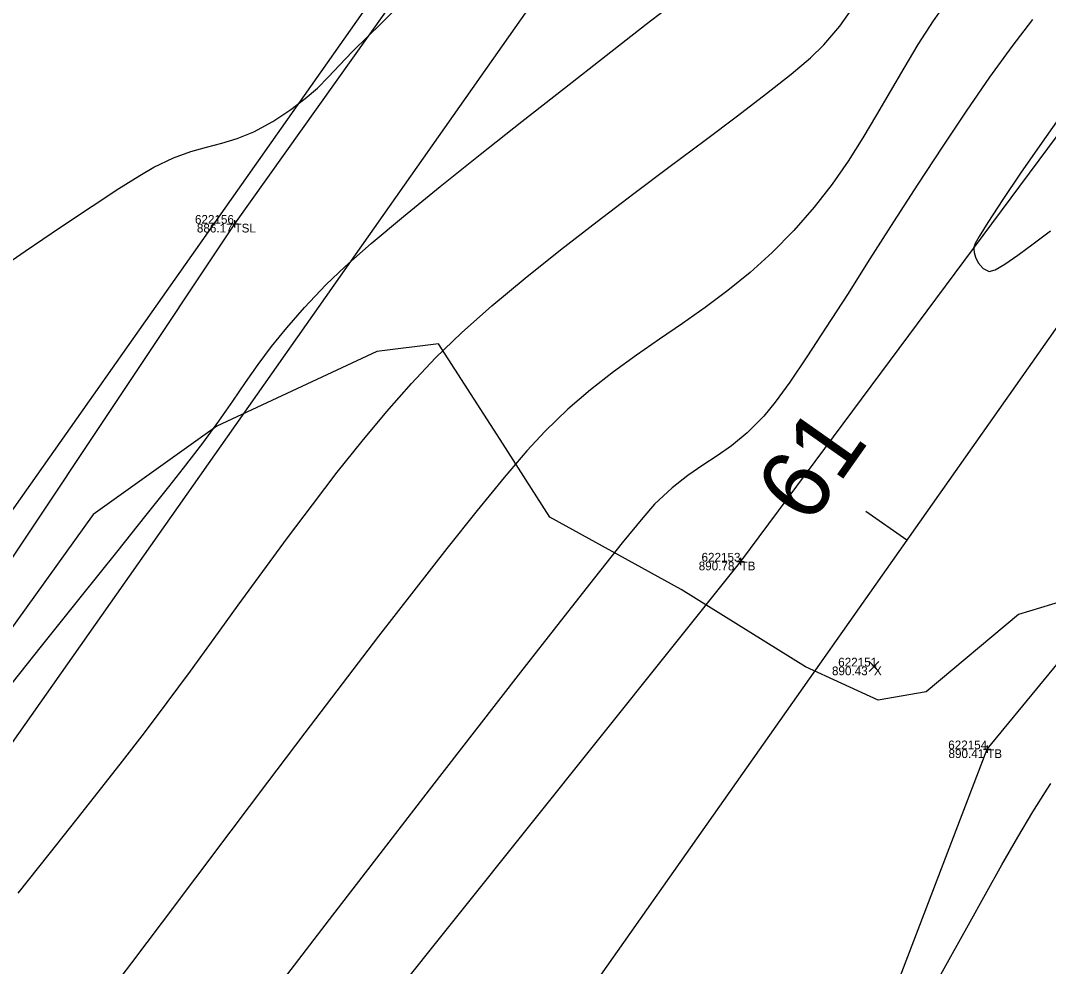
# Model space of a CAD drawing. Extents: x 1957117 to 1971063, y 701601 to 715861.
# Drawn here: x 1964175.77 to 1964216.97, y 707780.52 to 707818.42 of the extents above; entities that cross this region are included whole.
import ezdxf

# ---------------------------------------------------------------- set-up
doc = ezdxf.new("R2010")
doc.units = 0
for name, color, linetype in [('AP_X_Lights', 7, 'Continuous'), ('DT_X_Break_Line', 7, 'Continuous'), ('DT_X_Contour_Major', 7, 'Continuous'), ('DT_X_Contour_Minor', 7, 'Continuous'), ('GE_X_CL_20', 7, 'Continuous'), ('PV_P_Drive', 7, 'Continuous'), ('PV_P_Shoulder', 7, 'Continuous'), ('RS_Raster1', 7, 'Continuous'), ('RW_X_Esmt_RR', 7, 'Continuous'), ('SC_Scratch1', 7, 'Continuous'), ('SC_Shading5', 7, 'Continuous'), ('VG_X_Tree_Line_Rt', 7, 'Continuous')]:
    doc.layers.add(name, color=color, linetype=linetype)

msp = doc.modelspace()

# ---------------------------------------------------------------- linework, layer by layer
at = {"layer": 'AP_X_Lights'}
for p, q in [((1964209.777, 707792.342), (1964210.165, 707792.732)), ((1964209.777, 707792.732), (1964210.165, 707792.342))]:
    msp.add_line(p, q, dxfattribs=at)
at = {"layer": 'DT_X_Break_Line'}
for points in [[(1964215.348, 707849.991), (1964199.095, 707830.992), (1964184.345, 707810.28), (1964157.454, 707769.921), (1964105.597, 707743.654), (1964082.804, 707698.924), (1964056.951, 707655.15), (1964027.146, 707611.821)], [(1964234.336, 707837.283), (1964219.172, 707816.318), (1964204.625, 707796.74), (1964173.397, 707757.684), (1964137.439, 707722.534), (1964113.742, 707677.186), (1964082.736, 707638.664), (1964052.689, 707596.746)], [(1964076.041, 707582.299), (1964101.146, 707625.442), (1964134.215, 707662.357), (1964154.84, 707709.053), (1964196.268, 707741.532), (1964214.51, 707789.218), (1964229.862, 707807.876), (1964246.545, 707830.012)]]:
    msp.add_lwpolyline(points, dxfattribs=at)
at = {"layer": 'DT_X_Contour_Major'}
for points in [[(1964216.326, 707818.46), (1964215.495, 707817.388), (1964214.603, 707816.155), (1964213.667, 707814.798), (1964212.703, 707813.354), (1964211.728, 707811.86), (1964210.759, 707810.353), (1964209.814, 707808.871), (1964208.908, 707807.451), (1964208.059, 707806.129), (1964207.283, 707804.942), (1964206.598, 707803.929), (1964206.02, 707803.126), (1964205.566, 707802.571), (1964204.888, 707801.895), (1964204.269, 707801.385), (1964203.686, 707800.975), (1964203.111, 707800.6), (1964202.519, 707800.195), (1964201.885, 707799.697), (1964201.182, 707799.039), (1964200.707, 707798.496), (1964199.888, 707797.494), (1964198.77, 707796.091), (1964197.394, 707794.343), (1964195.804, 707792.306), (1964194.041, 707790.037), (1964192.149, 707787.592), (1964190.169, 707785.028), (1964188.146, 707782.402), (1964186.121, 707779.769)], [(1964216.326, 707818.46), (1964215.495, 707817.388), (1964214.603, 707816.155), (1964213.667, 707814.798), (1964212.703, 707813.354), (1964211.728, 707811.86), (1964210.759, 707810.353), (1964209.814, 707808.871), (1964208.908, 707807.451), (1964208.059, 707806.129), (1964207.283, 707804.942), (1964206.598, 707803.929), (1964206.02, 707803.126), (1964205.566, 707802.571), (1964204.888, 707801.895), (1964204.269, 707801.385), (1964203.686, 707800.975), (1964203.111, 707800.6), (1964202.519, 707800.195), (1964201.885, 707799.697), (1964201.182, 707799.039), (1964200.707, 707798.496), (1964199.888, 707797.494), (1964198.77, 707796.091), (1964197.394, 707794.343), (1964195.804, 707792.306), (1964194.041, 707790.037), (1964192.149, 707787.592), (1964190.169, 707785.028), (1964188.146, 707782.402), (1964186.121, 707779.769)], [(1964212.335, 707779.624), (1964213.057, 707780.913), (1964213.76, 707782.182), (1964214.441, 707783.414), (1964215.099, 707784.592), (1964215.733, 707785.698), (1964216.34, 707786.715), (1964216.918, 707787.624), (1964217.067, 707787.847)], [(1964212.335, 707779.624), (1964213.057, 707780.913), (1964213.76, 707782.182), (1964214.441, 707783.414), (1964215.099, 707784.592), (1964215.733, 707785.698), (1964216.34, 707786.715), (1964216.918, 707787.624), (1964217.067, 707787.847)]]:
    msp.add_lwpolyline(points, dxfattribs=at)
at = {"layer": 'DT_X_Contour_Minor'}
for points in [[(1964174.861, 707791.165), (1964176.611, 707793.351), (1964178.214, 707795.355), (1964179.627, 707797.123), (1964180.808, 707798.603), (1964181.715, 707799.742), (1964182.307, 707800.489), (1964183.072, 707801.487), (1964183.715, 707802.371), (1964184.275, 707803.172), (1964184.788, 707803.917), (1964185.295, 707804.637), (1964185.831, 707805.359), (1964186.437, 707806.114), (1964187.15, 707806.929), (1964188.008, 707807.835), (1964188.775, 707808.562), (1964189.828, 707809.485), (1964191.116, 707810.565), (1964192.586, 707811.767), (1964194.186, 707813.051), (1964195.864, 707814.381), (1964197.568, 707815.719), (1964199.245, 707817.029), (1964200.843, 707818.272), (1964202.31, 707819.412)], [(1964174.861, 707791.165), (1964176.611, 707793.351), (1964178.214, 707795.355), (1964179.627, 707797.123), (1964180.808, 707798.603), (1964181.715, 707799.742), (1964182.307, 707800.489), (1964183.072, 707801.487), (1964183.715, 707802.371), (1964184.275, 707803.172), (1964184.788, 707803.917), (1964185.295, 707804.637), (1964185.831, 707805.359), (1964186.437, 707806.114), (1964187.15, 707806.929), (1964188.008, 707807.835), (1964188.775, 707808.562), (1964189.828, 707809.485), (1964191.116, 707810.565), (1964192.586, 707811.767), (1964194.186, 707813.051), (1964195.864, 707814.381), (1964197.568, 707815.719), (1964199.245, 707817.029), (1964200.843, 707818.272), (1964202.31, 707819.412)], [(1964213.026, 707819.385), (1964212.348, 707818.415), (1964211.735, 707817.458), (1964211.165, 707816.512), (1964210.62, 707815.575), (1964210.079, 707814.644), (1964209.524, 707813.718), (1964208.935, 707812.793), (1964208.292, 707811.868), (1964207.576, 707810.94), (1964206.767, 707810.007), (1964205.897, 707809.123), (1964205.013, 707808.328), (1964204.117, 707807.603), (1964203.211, 707806.929), (1964202.298, 707806.286), (1964201.38, 707805.654), (1964200.458, 707805.013), (1964199.536, 707804.344), (1964198.616, 707803.627), (1964197.7, 707802.843), (1964196.791, 707801.971), (1964196.064, 707801.182), (1964195.147, 707800.108), (1964194.068, 707798.79), (1964192.852, 707797.264), (1964191.527, 707795.572), (1964190.12, 707793.75), (1964188.657, 707791.839), (1964187.165, 707789.877), (1964185.671, 707787.903), (1964184.202, 707785.955), (1964182.786, 707784.073), (1964181.448, 707782.296), (1964180.215, 707780.662), (1964179.115, 707779.21)], [(1964213.026, 707819.385), (1964212.348, 707818.415), (1964211.735, 707817.458), (1964211.165, 707816.512), (1964210.62, 707815.575), (1964210.079, 707814.644), (1964209.524, 707813.718), (1964208.935, 707812.793), (1964208.292, 707811.868), (1964207.576, 707810.94), (1964206.767, 707810.007), (1964205.897, 707809.123), (1964205.013, 707808.328), (1964204.117, 707807.603), (1964203.211, 707806.929), (1964202.298, 707806.286), (1964201.38, 707805.654), (1964200.458, 707805.013), (1964199.536, 707804.344), (1964198.616, 707803.627), (1964197.7, 707802.843), (1964196.791, 707801.971), (1964196.064, 707801.182), (1964195.147, 707800.108), (1964194.068, 707798.79), (1964192.852, 707797.264), (1964191.527, 707795.572), (1964190.12, 707793.75), (1964188.657, 707791.839), (1964187.165, 707789.877), (1964185.671, 707787.903), (1964184.202, 707785.955), (1964182.786, 707784.073), (1964181.448, 707782.296), (1964180.215, 707780.662), (1964179.115, 707779.21)], [(1964174.414, 707808.12), (1964175.954, 707809.18), (1964177.374, 707810.145), (1964178.637, 707810.989), (1964179.707, 707811.689), (1964180.546, 707812.217), (1964181.117, 707812.551), (1964181.906, 707812.925), (1964182.596, 707813.174), (1964183.226, 707813.35), (1964183.832, 707813.507), (1964184.452, 707813.696), (1964185.123, 707813.97), (1964185.882, 707814.382), (1964186.606, 707814.854), (1964187.184, 707815.293), (1964187.667, 707815.72), (1964188.108, 707816.161), (1964188.56, 707816.639), (1964189.074, 707817.179), (1964189.703, 707817.803), (1964190.211, 707818.298), (1964190.896, 707818.974)], [(1964174.414, 707808.12), (1964175.954, 707809.18), (1964177.374, 707810.145), (1964178.637, 707810.989), (1964179.707, 707811.689), (1964180.546, 707812.217), (1964181.117, 707812.551), (1964181.906, 707812.925), (1964182.596, 707813.174), (1964183.226, 707813.35), (1964183.832, 707813.507), (1964184.452, 707813.696), (1964185.123, 707813.97), (1964185.882, 707814.382), (1964186.606, 707814.854), (1964187.184, 707815.293), (1964187.667, 707815.72), (1964188.108, 707816.161), (1964188.56, 707816.639), (1964189.074, 707817.179), (1964189.703, 707817.803), (1964190.211, 707818.298), (1964190.896, 707818.974)], [(1964175.681, 707783.457), (1964176.914, 707785.015), (1964178.038, 707786.437), (1964179.03, 707787.692), (1964179.863, 707788.749), (1964180.74, 707789.882), (1964181.646, 707791.089), (1964182.577, 707792.353), (1964183.529, 707793.66), (1964184.498, 707794.994), (1964185.48, 707796.342), (1964186.472, 707797.689), (1964187.469, 707799.019), (1964188.467, 707800.318), (1964189.464, 707801.57), (1964190.454, 707802.762), (1964191.433, 707803.877), (1964192.399, 707804.903), (1964193.449, 707805.914), (1964194.658, 707806.985), (1964195.99, 707808.097), (1964197.407, 707809.232), (1964198.875, 707810.372), (1964200.354, 707811.498), (1964201.809, 707812.591), (1964203.203, 707813.634), (1964204.499, 707814.608), (1964205.661, 707815.494), (1964206.65, 707816.275), (1964207.431, 707816.931), (1964207.967, 707817.444), (1964208.611, 707818.202), (1964209.092, 707818.879)], [(1964175.681, 707783.457), (1964176.914, 707785.015), (1964178.038, 707786.437), (1964179.03, 707787.692), (1964179.863, 707788.749), (1964180.74, 707789.882), (1964181.646, 707791.089), (1964182.577, 707792.353), (1964183.529, 707793.66), (1964184.498, 707794.994), (1964185.48, 707796.342), (1964186.472, 707797.689), (1964187.469, 707799.019), (1964188.467, 707800.318), (1964189.464, 707801.57), (1964190.454, 707802.762), (1964191.433, 707803.877), (1964192.399, 707804.903), (1964193.449, 707805.914), (1964194.658, 707806.985), (1964195.99, 707808.097), (1964197.407, 707809.232), (1964198.875, 707810.372), (1964200.354, 707811.498), (1964201.809, 707812.591), (1964203.203, 707813.634), (1964204.499, 707814.608), (1964205.661, 707815.494), (1964206.65, 707816.275), (1964207.431, 707816.931), (1964207.967, 707817.444), (1964208.611, 707818.202), (1964209.092, 707818.879)], [(1964217.376, 707814.493), (1964216.621, 707813.419), (1964215.852, 707812.307), (1964215.134, 707811.248), (1964214.538, 707810.336), (1964214.192, 707809.775), (1964214.033, 707809.484), (1964213.983, 707809.362), (1964213.977, 707809.326), (1964213.978, 707809.262), (1964213.993, 707809.134), (1964214.043, 707808.945), (1964214.154, 707808.713), (1964214.352, 707808.486), (1964214.596, 707808.366), (1964214.83, 707808.431), (1964215.219, 707808.663), (1964215.736, 707809.025), (1964216.352, 707809.481), (1964217.043, 707809.995)], [(1964217.376, 707814.493), (1964216.621, 707813.419), (1964215.852, 707812.307), (1964215.134, 707811.248), (1964214.538, 707810.336), (1964214.192, 707809.775), (1964214.033, 707809.484), (1964213.983, 707809.362), (1964213.977, 707809.326), (1964213.978, 707809.262), (1964213.993, 707809.134), (1964214.043, 707808.945), (1964214.154, 707808.713), (1964214.352, 707808.486), (1964214.596, 707808.366), (1964214.83, 707808.431), (1964215.219, 707808.663), (1964215.736, 707809.025), (1964216.352, 707809.481), (1964217.043, 707809.995)]]:
    msp.add_lwpolyline(points, dxfattribs=at)
at = {"layer": 'GE_X_CL_20'}
msp.add_line((1964211.286, 707797.596), (1964209.65, 707798.747), dxfattribs=at)
msp.add_lwpolyline([(1964578.061, 708318.542), (1963713.717, 707090.878)], dxfattribs=at)
at = {"layer": 'PV_P_Drive'}
for p, q in [((1964184.199, 707810.28), (1964184.491, 707810.28)), ((1964184.345, 707810.426), (1964184.345, 707810.134)), ((1964184.345, 707810.28), (1964184.345, 707810.28)), ((1964204.479, 707796.74), (1964204.771, 707796.74)), ((1964204.625, 707796.886), (1964204.625, 707796.594)), ((1964204.625, 707796.74), (1964204.625, 707796.74)), ((1964214.51, 707789.364), (1964214.51, 707789.072)), ((1964214.364, 707789.218), (1964214.656, 707789.218)), ((1964214.51, 707789.218), (1964214.51, 707789.218))]:
    msp.add_line(p, q, dxfattribs=at)
at = {"layer": 'RW_X_Esmt_RR'}
for points in [[(1963697.364, 707102.392), (1963811.822, 707264.962), (1963799.822, 707265.288), (1964553.531, 708335.813)], [(1964082.273, 707657.005), (1964557.619, 708332.934)]]:
    msp.add_lwpolyline(points, dxfattribs=at)
at = {"layer": 'SC_Shading5'}
for points in [[(1963589.678, 706586.994), (1963626.625, 706689.548), (1963651.76, 706746.832), (1963668.09, 706778.596), (1963682.768, 706805.402), (1963734.424, 706911.594), (1963826.849, 707116.717), (1963877.258, 707215.645), (1963964.981, 707354.472), (1964070.526, 707509.355), (1964132.574, 707601.994), (1964163.9, 707642.169), (1964191.2, 707685.167), (1964278.98, 707807.131), (1964326.11, 707874.364), (1964396.427, 707968.962), (1964508.519, 708133.679), (1964655.588, 708336.552), (1964745.319, 708429.172), (1964840.327, 708522.317), (1964988.178, 708660.245), (1965089.796, 708739.041), (1965251.743, 708835.216), (1965415.807, 708922.048), (1965866.2, 709149.38), (1966173.543, 709294.131), (1966283.627, 709338.196), (1966534.003, 709419.214), (1966689.084, 709471.266), (1967008.468, 709641.817), (1967166.677, 709750.124), (1967422.113, 709931.083), (1967818.707, 710198.831), (1968187.021, 710459.852), (1968360.589, 710592.493), (1968496.543, 710707.847), (1968606.427, 710809.378), (1968733.391, 710937.091), (1968807.28, 711025.4), (1968843.008, 711077.094), (1968863.233, 711106.099), (1968909.747, 711171.311), (1968974.133, 711279.559), (1969130.932, 711546.915), (1969247.433, 711744.686), (1969402.714, 712016.424), (1969505.287, 712191.789), (1969666.311, 712460.805), (1969771.586, 712639.896), (1969880.058, 712820.917), (1969964.994, 712955.706), (1969990.005, 713000.084), (1970030.065, 713068.479)], [(1963609.915, 706579.703), (1963646.615, 706681.572), (1963671.193, 706737.585), (1963687.092, 706768.511), (1963701.884, 706795.526), (1963753.906, 706902.469), (1963846.249, 707107.41), (1963895.973, 707204.994), (1963982.966, 707342.667), (1964088.35, 707497.312), (1964150.015, 707589.379), (1964181.502, 707629.761), (1964209.024, 707673.109), (1964296.517, 707794.674), (1964343.552, 707861.772), (1964413.958, 707956.489), (1964526.123, 708121.313), (1964672.104, 708322.686), (1964760.576, 708414.006), (1964855.195, 708506.77), (1965002.134, 708643.847), (1965101.925, 708721.226), (1965262.272, 708816.451), (1965425.685, 708902.939), (1965875.63, 709130.044), (1966182.13, 709274.398), (1966290.944, 709317.954), (1966540.737, 709398.785), (1966697.632, 709451.445), (1967019.644, 709623.399), (1967178.971, 709732.471), (1967434.35, 709913.39), (1967830.945, 710181.14), (1968199.774, 710442.525), (1968374.086, 710575.735), (1968510.806, 710691.739), (1968621.36, 710793.889), (1968749.296, 710922.58), (1968824.413, 711012.355), (1968860.678, 711064.827), (1968880.812, 711093.701), (1968927.778, 711159.547), (1968992.655, 711268.62), (1969149.476, 711536.015), (1969266.039, 711733.891), (1969421.336, 712005.657), (1969523.8, 712180.835), (1969684.812, 712449.831), (1969790.084, 712628.917), (1969898.385, 712809.653), (1969983.474, 712944.685), (1970008.657, 712989.367), (1970048.626, 713057.607)]]:
    msp.add_spline(points, degree=3, dxfattribs=at)
at = {"layer": 'VG_X_Tree_Line_Rt'}
msp.add_lwpolyline([(1964218.409, 707795.428), (1964215.769, 707794.622), (1964212.069, 707791.523), (1964210.136, 707791.191), (1964207.229, 707792.525), (1964202.249, 707795.624), (1964196.983, 707798.521), (1964194.989, 707801.63), (1964192.516, 707805.464), (1964190.05, 707805.159), (1964183.636, 707802.164), (1964178.685, 707798.63), (1964172.552, 707790.102)], dxfattribs=at)

# ---------------------------------------------------------------- texts
at = {"layer": 'GE_X_CL_20'}
msp.add_text('61', height=2.8, rotation=54.8523, dxfattribs=at).set_placement((1964207.381, 707798.13))
at = {"layer": 'PV_P_Shoulder'}
for s, p in [('886.17', (1964182.838, 707809.93)), ('890.78', (1964202.95, 707796.39)), ('890.43', (1964208.29, 707792.187)), ('890.41', (1964212.961, 707788.868))]:
    msp.add_text(s, height=0.35, dxfattribs=at).set_placement(p)
at = {"layer": 'RS_Raster1'}
for s, p in [('622156', (1964182.761, 707810.28)), ('622153', (1964203.063, 707796.74)), ('622151', (1964208.54, 707792.537)), ('622154', (1964212.95, 707789.218))]:
    msp.add_text(s, height=0.35, dxfattribs=at).set_placement(p)
at = {"layer": 'SC_Scratch1'}
for s, p in [('TSL', (1964184.345, 707809.93)), ('TB', (1964204.625, 707796.39)), ('X', (1964209.971, 707792.187)), ('TB', (1964214.51, 707788.868))]:
    msp.add_text(s, height=0.35, dxfattribs=at).set_placement(p)

doc.saveas('drawing.dxf')
